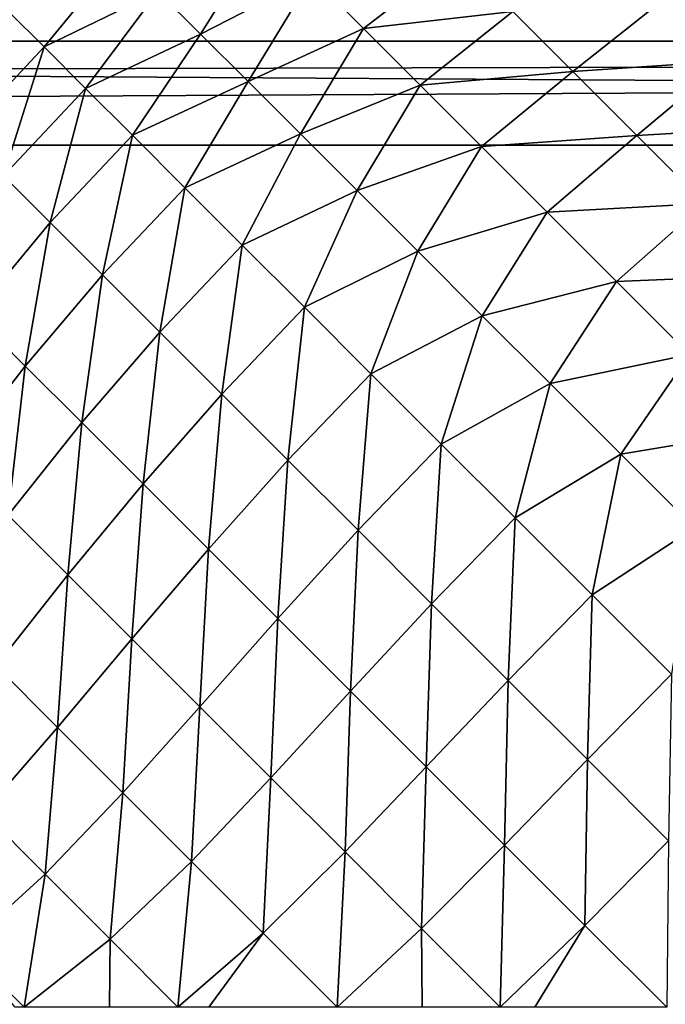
# Model space of a CAD drawing. Extents: x -226 to 226, y -900 to 900.
# Tile 672 of 729: x 89.813 to 90.786, y 876.705 to 878.189. Entities that reach past the tile are written whole.
import ezdxf

# ---------------------------------------------------------------- set-up
doc = ezdxf.new("R2010")
doc.units = 0
doc.header["$LTSCALE"] = 65.185185
for name, color, linetype in [('131', 7, 'CONTINUOUS'), ('234', 7, 'CONTINUOUS'), ('235', 7, 'CONTINUOUS'), ('241', 7, 'CONTINUOUS'), ('242', 7, 'CONTINUOUS'), ('304', 7, 'CONTINUOUS')]:
    doc.layers.add(name, color=color, linetype=linetype)

msp = doc.modelspace()

# ---------------------------------------------------------------- linework, layer by layer
at = {"layer": '131', "color": 7, "linetype": 'CONTINUOUS'}
for points in [[(93.25, 900, 1.9), (89.25, 900, 1.9), (89.25, 0, 1.9), (93.25, 900, 1.9)], [(93.25, 900, 1.9), (89.25, 0, 1.9), (93.25, 0, 1.9), (93.25, 900, 1.9)]]:
    msp.add_3dface(points, dxfattribs=at)
at = {"layer": '234', "color": 7, "linetype": 'CONTINUOUS'}
for points in [[(45, 878.3129, -29.7754), (45, 878.1569, -29.7938), (106, 878.3129, -29.7754), (45, 878.3129, -29.7754)], [(106, 878.3129, -29.7754), (45, 878.1569, -29.7938), (106, 878.1569, -29.7938), (106, 878.3129, -29.7754)], [(45, 878, -29.8), (75.5, 878, -29.8), (106, 878.1569, -29.7938), (45, 878, -29.8)], [(45, 878.1569, -29.7938), (45, 878, -29.8), (106, 878.1569, -29.7938), (45, 878.1569, -29.7938)], [(75.5, 878, -29.8), (106, 878, -29.8), (106, 878.1569, -29.7938), (75.5, 878, -29.8)]]:
    msp.add_3dface(points, dxfattribs=at)
at = {"layer": '235', "color": 7, "linetype": 'CONTINUOUS'}
for points in [[(106, 878, -29.8), (75.5, 878, -29.8), (106, 853, -29.8), (106, 878, -29.8)], [(106, 853, -29.8), (75.5, 878, -29.8), (75.5, 853, -29.8), (106, 853, -29.8)]]:
    msp.add_3dface(points, dxfattribs=at)
at = {"layer": '241', "color": 7, "linetype": 'CONTINUOUS'}
for points in [[(106, 853, -32.8), (75.5, 853, -32.8), (106, 878, -32.8), (106, 853, -32.8)], [(106, 878, -32.8), (75.5, 853, -32.8), (75.5, 878, -32.8), (106, 878, -32.8)]]:
    msp.add_3dface(points, dxfattribs=at)
at = {"layer": '242', "color": 7, "linetype": 'CONTINUOUS'}
for points in [[(106, 878, -32.8), (75.5, 878, -32.8), (45, 878.3923, -32.7846), (106, 878, -32.8)], [(106, 878.3923, -32.7846), (106, 878, -32.8), (45, 878.3923, -32.7846), (106, 878.3923, -32.7846)]]:
    msp.add_3dface(points, dxfattribs=at)
at = {"layer": '304', "color": 7, "linetype": 'CONTINUOUS'}
for points in [[(90.0857, 878.1675, -23.9891), (90.0214, 878.2317, -23.8441), (90.1833, 878.3238, -23.8859), (90.0857, 878.1675, -23.9891)], [(90.2532, 878.2538, -24.0342), (90.0857, 878.1675, -23.9891), (90.1833, 878.3238, -23.8859), (90.2532, 878.2538, -24.0342)], [(89.8496, 878.1481, -23.7437), (89.7962, 878.2015, -23.5798), (89.965, 878.2881, -23.6928), (89.8496, 878.1481, -23.7437)], [(90.0214, 878.2317, -23.8441), (89.8496, 878.1481, -23.7437), (89.965, 878.2881, -23.6928), (90.0214, 878.2317, -23.8441)], [(90.3312, 878.1759, -24.1742), (90.2532, 878.2538, -24.0342), (90.4727, 878.2851, -24.1467), (90.3312, 878.1759, -24.1742)], [(90.5563, 878.2016, -24.2755), (90.3312, 878.1759, -24.1742), (90.4727, 878.2851, -24.1467), (90.5563, 878.2016, -24.2755)], [(90.1573, 878.0958, -24.1269), (90.0857, 878.1675, -23.9891), (90.2532, 878.2538, -24.0342), (90.1573, 878.0958, -24.1269)], [(90.3312, 878.1759, -24.1742), (90.1573, 878.0958, -24.1269), (90.2532, 878.2538, -24.0342), (90.3312, 878.1759, -24.1742)], [(90.8772, 878.1268, -24.4537), (90.7839, 878.22, -24.3472), (91.0054, 878.2384, -24.3842), (90.8772, 878.1268, -24.4537)], [(89.912, 878.0857, -23.9013), (89.8496, 878.1481, -23.7437), (90.0214, 878.2317, -23.8441), (89.912, 878.0857, -23.9013)], [(90.0857, 878.1675, -23.9891), (89.912, 878.0857, -23.9013), (90.0214, 878.2317, -23.8441), (90.0857, 878.1675, -23.9891)], [(90.6467, 878.1112, -24.3946), (90.5563, 878.2016, -24.2755), (90.7839, 878.22, -24.3472), (90.6467, 878.1112, -24.3946)], [(90.8772, 878.1268, -24.4537), (90.6467, 878.1112, -24.3946), (90.7839, 878.22, -24.3472), (90.8772, 878.1268, -24.4537)], [(89.8496, 878.1481, -23.7437), (89.7263, 878.0159, -23.7402), (89.7962, 878.2015, -23.5798), (89.8496, 878.1481, -23.7437)], [(90.4166, 878.0904, -24.3051), (90.3312, 878.1759, -24.1742), (90.5563, 878.2016, -24.2755), (90.4166, 878.0904, -24.3051)], [(90.6467, 878.1112, -24.3946), (90.4166, 878.0904, -24.3051), (90.5563, 878.2016, -24.2755), (90.6467, 878.1112, -24.3946)], [(90.2361, 878.0171, -24.2568), (90.1573, 878.0958, -24.1269), (90.3312, 878.1759, -24.1742), (90.2361, 878.0171, -24.2568)], [(90.4166, 878.0904, -24.3051), (90.2361, 878.0171, -24.2568), (90.3312, 878.1759, -24.1742), (90.4166, 878.0904, -24.3051)], [(89.9828, 878.0149, -24.0514), (89.912, 878.0857, -23.9013), (90.0857, 878.1675, -23.9891), (89.9828, 878.0149, -24.0514)], [(90.1573, 878.0958, -24.1269), (89.9828, 878.0149, -24.0514), (90.0857, 878.1675, -23.9891), (90.1573, 878.0958, -24.1269)], [(89.7884, 877.9538, -23.8972), (89.7263, 878.0159, -23.7402), (89.8496, 878.1481, -23.7437), (89.7884, 877.9538, -23.8972)], [(89.912, 878.0857, -23.9013), (89.7884, 877.9538, -23.8972), (89.8496, 878.1481, -23.7437), (89.912, 878.0857, -23.9013)], [(90.7434, 878.0145, -24.5034), (90.6467, 878.1112, -24.3946), (90.8772, 878.1268, -24.4537), (90.7434, 878.0145, -24.5034)], [(90.976, 878.028, -24.5497), (90.7434, 878.0145, -24.5034), (90.8772, 878.1268, -24.4537), (90.976, 878.028, -24.5497)], [(90.5091, 877.998, -24.4262), (90.4166, 878.0904, -24.3051), (90.6467, 878.1112, -24.3946), (90.5091, 877.998, -24.4262)], [(90.7434, 878.0145, -24.5034), (90.5091, 877.998, -24.4262), (90.6467, 878.1112, -24.3946), (90.7434, 878.0145, -24.5034)], [(89.8591, 877.8832, -24.0468), (89.7884, 877.9538, -23.8972), (89.912, 878.0857, -23.9013), (89.8591, 877.8832, -24.0468)], [(89.9828, 878.0149, -24.0514), (89.8591, 877.8832, -24.0468), (89.912, 878.0857, -23.9013), (89.9828, 878.0149, -24.0514)], [(90.0618, 877.9359, -24.1932), (89.9828, 878.0149, -24.0514), (90.1573, 878.0958, -24.1269), (90.0618, 877.9359, -24.1932)], [(90.2361, 878.0171, -24.2568), (90.0618, 877.9359, -24.1932), (90.1573, 878.0958, -24.1269), (90.2361, 878.0171, -24.2568)], [(90.3215, 877.9317, -24.378), (90.2361, 878.0171, -24.2568), (90.4166, 878.0904, -24.3051), (90.3215, 877.9317, -24.378)], [(90.5091, 877.998, -24.4262), (90.3215, 877.9317, -24.378), (90.4166, 878.0904, -24.3051), (90.5091, 877.998, -24.4262)], [(90.8458, 877.912, -24.6012), (90.7434, 878.0145, -24.5034), (90.976, 878.028, -24.5497), (90.8458, 877.912, -24.6012)], [(89.9378, 877.8045, -24.1881), (89.8591, 877.8832, -24.0468), (89.9828, 878.0149, -24.0514), (89.9378, 877.8045, -24.1881)], [(90.0618, 877.9359, -24.1932), (89.9378, 877.8045, -24.1881), (89.9828, 878.0149, -24.0514), (90.0618, 877.9359, -24.1932)], [(90.1484, 877.8493, -24.3258), (90.0618, 877.9359, -24.1932), (90.2361, 878.0171, -24.2568), (90.1484, 877.8493, -24.3258)], [(90.3215, 877.9317, -24.378), (90.1484, 877.8493, -24.3258), (90.2361, 878.0171, -24.2568), (90.3215, 877.9317, -24.378)], [(90.608, 877.8991, -24.5367), (90.5091, 877.998, -24.4262), (90.7434, 878.0145, -24.5034), (90.608, 877.8991, -24.5367)], [(90.8458, 877.912, -24.6012), (90.608, 877.8991, -24.5367), (90.7434, 878.0145, -24.5034), (90.8458, 877.912, -24.6012)], [(90.413, 877.8401, -24.4898), (90.3215, 877.9317, -24.378), (90.5091, 877.998, -24.4262), (90.413, 877.8401, -24.4898)], [(90.608, 877.8991, -24.5367), (90.413, 877.8401, -24.4898), (90.5091, 877.998, -24.4262), (90.608, 877.8991, -24.5367)], [(89.8591, 877.8832, -24.0468), (89.7436, 877.7448, -24.0327), (89.7884, 877.9538, -23.8972), (89.8591, 877.8832, -24.0468)], [(90.0241, 877.7182, -24.3203), (89.9378, 877.8045, -24.1881), (90.0618, 877.9359, -24.1932), (90.0241, 877.7182, -24.3203)], [(90.1484, 877.8493, -24.3258), (90.0241, 877.7182, -24.3203), (90.0618, 877.9359, -24.1932), (90.1484, 877.8493, -24.3258)], [(90.2421, 877.7556, -24.4484), (90.1484, 877.8493, -24.3258), (90.3215, 877.9317, -24.378), (90.2421, 877.7556, -24.4484)], [(90.413, 877.8401, -24.4898), (90.2421, 877.7556, -24.4484), (90.3215, 877.9317, -24.378), (90.413, 877.8401, -24.4898)], [(90.7127, 877.7944, -24.6358), (90.608, 877.8991, -24.5367), (90.8458, 877.912, -24.6012), (90.7127, 877.7944, -24.6358)], [(90.9533, 877.8045, -24.6874), (90.7127, 877.7944, -24.6358), (90.8458, 877.912, -24.6012), (90.9533, 877.8045, -24.6874)], [(90.5102, 877.7429, -24.5917), (90.413, 877.8401, -24.4898), (90.608, 877.8991, -24.5367), (90.5102, 877.7429, -24.5917)], [(90.7127, 877.7944, -24.6358), (90.5102, 877.7429, -24.5917), (90.608, 877.8991, -24.5367), (90.7127, 877.7944, -24.6358)], [(89.8214, 877.667, -24.1726), (89.7436, 877.7448, -24.0327), (89.8591, 877.8832, -24.0468), (89.8214, 877.667, -24.1726)], [(89.9378, 877.8045, -24.1881), (89.8214, 877.667, -24.1726), (89.8591, 877.8832, -24.0468), (89.9378, 877.8045, -24.1881)], [(90.1174, 877.6248, -24.4425), (90.0241, 877.7182, -24.3203), (90.1484, 877.8493, -24.3258), (90.1174, 877.6248, -24.4425)], [(90.2421, 877.7556, -24.4484), (90.1174, 877.6248, -24.4425), (90.1484, 877.8493, -24.3258), (90.2421, 877.7556, -24.4484)], [(90.3423, 877.6554, -24.5602), (90.2421, 877.7556, -24.4484), (90.413, 877.8401, -24.4898), (90.3423, 877.6554, -24.5602)], [(90.5102, 877.7429, -24.5917), (90.3423, 877.6554, -24.5602), (90.413, 877.8401, -24.4898), (90.5102, 877.7429, -24.5917)], [(89.9066, 877.5817, -24.3035), (89.8214, 877.667, -24.1726), (89.9378, 877.8045, -24.1881), (89.9066, 877.5817, -24.3035)], [(90.0241, 877.7182, -24.3203), (89.9066, 877.5817, -24.3035), (89.9378, 877.8045, -24.1881), (90.0241, 877.7182, -24.3203)], [(90.8225, 877.6845, -24.7231), (90.7127, 877.7944, -24.6358), (90.9533, 877.8045, -24.6874), (90.8225, 877.6845, -24.7231)], [(90.6125, 877.6407, -24.683), (90.5102, 877.7429, -24.5917), (90.7127, 877.7944, -24.6358), (90.6125, 877.6407, -24.683)], [(90.8225, 877.6845, -24.7231), (90.6125, 877.6407, -24.683), (90.7127, 877.7944, -24.6358), (90.8225, 877.6845, -24.7231)], [(89.8214, 877.667, -24.1726), (89.7122, 877.5255, -24.1448), (89.7436, 877.7448, -24.0327), (89.8214, 877.667, -24.1726)], [(90.2173, 877.525, -24.5539), (90.1174, 877.6248, -24.4425), (90.2421, 877.7556, -24.4484), (90.2173, 877.525, -24.5539)], [(90.3423, 877.6554, -24.5602), (90.2173, 877.525, -24.5539), (90.2421, 877.7556, -24.4484), (90.3423, 877.6554, -24.5602)], [(90.4484, 877.5493, -24.6605), (90.3423, 877.6554, -24.5602), (90.5102, 877.7429, -24.5917), (90.4484, 877.5493, -24.6605)], [(90.6125, 877.6407, -24.683), (90.4484, 877.5493, -24.6605), (90.5102, 877.7429, -24.5917), (90.6125, 877.6407, -24.683)], [(89.9989, 877.4895, -24.4245), (89.9066, 877.5817, -24.3035), (90.0241, 877.7182, -24.3203), (89.9989, 877.4895, -24.4245)], [(90.1174, 877.6248, -24.4425), (89.9989, 877.4895, -24.4245), (90.0241, 877.7182, -24.3203), (90.1174, 877.6248, -24.4425)], [(90.7193, 877.5339, -24.7634), (90.6125, 877.6407, -24.683), (90.8225, 877.6845, -24.7231), (90.7193, 877.5339, -24.7634)], [(90.9369, 877.5702, -24.7979), (90.7193, 877.5339, -24.7634), (90.8225, 877.6845, -24.7231), (90.9369, 877.5702, -24.7979)], [(89.7956, 877.4421, -24.2735), (89.7122, 877.5255, -24.1448), (89.8214, 877.667, -24.1726), (89.7956, 877.4421, -24.2735)], [(89.9066, 877.5817, -24.3035), (89.7956, 877.4421, -24.2735), (89.8214, 877.667, -24.1726), (89.9066, 877.5817, -24.3035)], [(90.323, 877.4193, -24.654), (90.2173, 877.525, -24.5539), (90.3423, 877.6554, -24.5602), (90.323, 877.4193, -24.654)], [(90.4484, 877.5493, -24.6605), (90.323, 877.4193, -24.654), (90.3423, 877.6554, -24.5602), (90.4484, 877.5493, -24.6605)], [(90.5598, 877.4379, -24.7488), (90.4484, 877.5493, -24.6605), (90.6125, 877.6407, -24.683), (90.5598, 877.4379, -24.7488)], [(90.7193, 877.5339, -24.7634), (90.5598, 877.4379, -24.7488), (90.6125, 877.6407, -24.683), (90.7193, 877.5339, -24.7634)], [(90.0976, 877.3908, -24.5349), (89.9989, 877.4895, -24.4245), (90.1174, 877.6248, -24.4425), (90.0976, 877.3908, -24.5349)], [(90.2173, 877.525, -24.5539), (90.0976, 877.3908, -24.5349), (90.1174, 877.6248, -24.4425), (90.2173, 877.525, -24.5539)], [(89.8857, 877.352, -24.3926), (89.7956, 877.4421, -24.2735), (89.9066, 877.5817, -24.3035), (89.8857, 877.352, -24.3926)], [(89.9989, 877.4895, -24.4245), (89.8857, 877.352, -24.3926), (89.9066, 877.5817, -24.3035), (89.9989, 877.4895, -24.4245)], [(90.8301, 877.4231, -24.8322), (90.7193, 877.5339, -24.7634), (90.9369, 877.5702, -24.7979), (90.8301, 877.4231, -24.8322)], [(90.4339, 877.3084, -24.742), (90.323, 877.4193, -24.654), (90.4484, 877.5493, -24.6605), (90.4339, 877.3084, -24.742)], [(90.5598, 877.4379, -24.7488), (90.4339, 877.3084, -24.742), (90.4484, 877.5493, -24.6605), (90.5598, 877.4379, -24.7488)], [(90.2021, 877.2863, -24.6341), (90.0976, 877.3908, -24.5349), (90.2173, 877.525, -24.5539), (90.2021, 877.2863, -24.6341)], [(90.323, 877.4193, -24.654), (90.2021, 877.2863, -24.6341), (90.2173, 877.525, -24.5539), (90.323, 877.4193, -24.654)], [(90.6757, 877.322, -24.8245), (90.5598, 877.4379, -24.7488), (90.7193, 877.5339, -24.7634), (90.6757, 877.322, -24.8245)], [(90.8301, 877.4231, -24.8322), (90.6757, 877.322, -24.8245), (90.7193, 877.5339, -24.7634), (90.8301, 877.4231, -24.8322)], [(89.9822, 877.2555, -24.5014), (89.8857, 877.352, -24.3926), (89.9989, 877.4895, -24.4245), (89.9822, 877.2555, -24.5014)], [(90.0976, 877.3908, -24.5349), (89.9822, 877.2555, -24.5014), (89.9989, 877.4895, -24.4245), (90.0976, 877.3908, -24.5349)], [(89.8857, 877.352, -24.3926), (89.777, 877.2147, -24.3448), (89.7956, 877.4421, -24.2735), (89.8857, 877.352, -24.3926)], [(90.5494, 877.1929, -24.8175), (90.4339, 877.3084, -24.742), (90.5598, 877.4379, -24.7488), (90.5494, 877.1929, -24.8175)], [(90.6757, 877.322, -24.8245), (90.5494, 877.1929, -24.8175), (90.5598, 877.4379, -24.7488), (90.6757, 877.322, -24.8245)], [(90.3118, 877.1766, -24.7214), (90.2021, 877.2863, -24.6341), (90.323, 877.4193, -24.654), (90.3118, 877.1766, -24.7214)], [(90.4339, 877.3084, -24.742), (90.3118, 877.1766, -24.7214), (90.323, 877.4193, -24.654), (90.4339, 877.3084, -24.742)], [(90.7954, 877.2023, -24.887), (90.6757, 877.322, -24.8245), (90.8301, 877.4231, -24.8322), (90.7954, 877.2023, -24.887)], [(90.0844, 877.1533, -24.5992), (89.9822, 877.2555, -24.5014), (90.0976, 877.3908, -24.5349), (90.0844, 877.1533, -24.5992)], [(90.2021, 877.2863, -24.6341), (90.0844, 877.1533, -24.5992), (90.0976, 877.3908, -24.5349), (90.2021, 877.2863, -24.6341)], [(89.87, 877.1217, -24.4513), (89.777, 877.2147, -24.3448), (89.8857, 877.352, -24.3926), (89.87, 877.1217, -24.4513)], [(89.9822, 877.2555, -24.5014), (89.87, 877.1217, -24.4513), (89.8857, 877.352, -24.3926), (89.9822, 877.2555, -24.5014)], [(90.6687, 877.0736, -24.8799), (90.5494, 877.1929, -24.8175), (90.6757, 877.322, -24.8245), (90.6687, 877.0736, -24.8799)], [(90.7954, 877.2023, -24.887), (90.6687, 877.0736, -24.8799), (90.6757, 877.322, -24.8245), (90.7954, 877.2023, -24.887)], [(90.4259, 877.0625, -24.7963), (90.3118, 877.1766, -24.7214), (90.4339, 877.3084, -24.742), (90.4259, 877.0625, -24.7963)], [(90.5494, 877.1929, -24.8175), (90.4259, 877.0625, -24.7963), (90.4339, 877.3084, -24.742), (90.5494, 877.1929, -24.8175)], [(90.1917, 877.046, -24.6854), (90.0844, 877.1533, -24.5992), (90.2021, 877.2863, -24.6341), (90.1917, 877.046, -24.6854)], [(90.3118, 877.1766, -24.7214), (90.1917, 877.046, -24.6854), (90.2021, 877.2863, -24.6341), (90.3118, 877.1766, -24.7214)], [(89.9685, 877.0232, -24.5473), (89.87, 877.1217, -24.4513), (89.9822, 877.2555, -24.5014), (89.9685, 877.0232, -24.5473)], [(90.0844, 877.1533, -24.5992), (89.9685, 877.0232, -24.5473), (89.9822, 877.2555, -24.5014), (90.0844, 877.1533, -24.5992)], [(89.87, 877.1217, -24.4513), (89.7583, 876.9937, -24.3813), (89.777, 877.2147, -24.3448), (89.87, 877.1217, -24.4513)], [(90.7911, 876.9512, -24.9289), (90.6687, 877.0736, -24.8799), (90.7954, 877.2023, -24.887), (90.7911, 876.9512, -24.9289)], [(90.5439, 876.9445, -24.8584), (90.4259, 877.0625, -24.7963), (90.5494, 877.1929, -24.8175), (90.5439, 876.9445, -24.8584)], [(90.6687, 877.0736, -24.8799), (90.5439, 876.9445, -24.8584), (90.5494, 877.1929, -24.8175), (90.6687, 877.0736, -24.8799)], [(90.3034, 876.9343, -24.7596), (90.1917, 877.046, -24.6854), (90.3118, 877.1766, -24.7214), (90.3034, 876.9343, -24.7596)], [(90.4259, 877.0625, -24.7963), (90.3034, 876.9343, -24.7596), (90.3118, 877.1766, -24.7214), (90.4259, 877.0625, -24.7963)], [(90.072, 876.9197, -24.6323), (89.9685, 877.0232, -24.5473), (90.0844, 877.1533, -24.5992), (90.072, 876.9197, -24.6323)], [(90.1917, 877.046, -24.6854), (90.072, 876.9197, -24.6323), (90.0844, 877.1533, -24.5992), (90.1917, 877.046, -24.6854)], [(89.8514, 876.9006, -24.4752), (89.7583, 876.9937, -24.3813), (89.87, 877.1217, -24.4513), (89.8514, 876.9006, -24.4752)], [(89.9685, 877.0232, -24.5473), (89.8514, 876.9006, -24.4752), (89.87, 877.1217, -24.4513), (89.9685, 877.0232, -24.5473)], [(90.4188, 876.8189, -24.8212), (90.3034, 876.9343, -24.7596), (90.4259, 877.0625, -24.7963), (90.4188, 876.8189, -24.8212)], [(90.5439, 876.9445, -24.8584), (90.4188, 876.8189, -24.8212), (90.4259, 877.0625, -24.7963), (90.5439, 876.9445, -24.8584)], [(90.6649, 876.8235, -24.9071), (90.5439, 876.9445, -24.8584), (90.6687, 877.0736, -24.8799), (90.6649, 876.8235, -24.9071)], [(90.7911, 876.9512, -24.9289), (90.6649, 876.8235, -24.9071), (90.6687, 877.0736, -24.8799), (90.7911, 876.9512, -24.9289)], [(90.1798, 876.8119, -24.7056), (90.072, 876.9197, -24.6323), (90.1917, 877.046, -24.6854), (90.1798, 876.8119, -24.7056)], [(90.3034, 876.9343, -24.7596), (90.1798, 876.8119, -24.7056), (90.1917, 877.046, -24.6854), (90.3034, 876.9343, -24.7596)], [(89.9492, 876.8027, -24.5587), (89.8514, 876.9006, -24.4752), (89.9685, 877.0232, -24.5473), (89.9492, 876.8027, -24.5587)], [(90.072, 876.9197, -24.6323), (89.9492, 876.8027, -24.5587), (89.9685, 877.0232, -24.5473), (90.072, 876.9197, -24.6323)], [(89.8514, 876.9006, -24.4752), (89.7297, 876.7902, -24.3781), (89.7583, 876.9937, -24.3813), (89.8514, 876.9006, -24.4752)], [(90.5374, 876.7, -24.8699), (90.4188, 876.8189, -24.8212), (90.5439, 876.9445, -24.8584), (90.5374, 876.7, -24.8699)], [(90.6649, 876.8235, -24.9071), (90.5374, 876.7, -24.8699), (90.5439, 876.9445, -24.8584), (90.6649, 876.8235, -24.9071)], [(90.7883, 876.7, -24.9424), (90.6649, 876.8235, -24.9071), (90.7911, 876.9512, -24.9289), (90.7883, 876.7, -24.9424)], [(90.2914, 876.7, -24.7671), (90.1798, 876.8119, -24.7056), (90.3034, 876.9343, -24.7596), (90.2914, 876.7, -24.7671)], [(90.4188, 876.8189, -24.8212), (90.2914, 876.7, -24.7671), (90.3034, 876.9343, -24.7596), (90.4188, 876.8189, -24.8212)], [(90.0515, 876.7, -24.6316), (89.9492, 876.8027, -24.5587), (90.072, 876.9197, -24.6323), (90.0515, 876.7, -24.6316)], [(90.1798, 876.8119, -24.7056), (90.0515, 876.7, -24.6316), (90.072, 876.9197, -24.6323), (90.1798, 876.8119, -24.7056)], [(89.8197, 876.7, -24.4603), (89.7297, 876.7902, -24.3781), (89.8514, 876.9006, -24.4752), (89.8197, 876.7, -24.4603)], [(89.9492, 876.8027, -24.5587), (89.8197, 876.7, -24.4603), (89.8514, 876.9006, -24.4752), (89.9492, 876.8027, -24.5587)], [(90.5893, 876.7, -24.8874), (90.5374, 876.7, -24.8699), (90.6649, 876.8235, -24.9071), (90.5893, 876.7, -24.8874)], [(90.7883, 876.7, -24.9424), (90.5893, 876.7, -24.8874), (90.6649, 876.8235, -24.9071), (90.7883, 876.7, -24.9424)], [(90.0983, 876.7, -24.6611), (90.0515, 876.7, -24.6316), (90.1798, 876.8119, -24.7056), (90.0983, 876.7, -24.6611)], [(90.2914, 876.7, -24.7671), (90.0983, 876.7, -24.6611), (90.1798, 876.8119, -24.7056), (90.2914, 876.7, -24.7671)], [(90.4198, 876.7, -24.8249), (90.2914, 876.7, -24.7671), (90.4188, 876.8189, -24.8212), (90.4198, 876.7, -24.8249)], [(90.5374, 876.7, -24.8699), (90.4198, 876.7, -24.8249), (90.4188, 876.8189, -24.8212), (90.5374, 876.7, -24.8699)], [(89.9481, 876.7, -24.5607), (89.8197, 876.7, -24.4603), (89.9492, 876.8027, -24.5587), (89.9481, 876.7, -24.5607)], [(90.0515, 876.7, -24.6316), (89.9481, 876.7, -24.5607), (89.9492, 876.8027, -24.5587), (90.0515, 876.7, -24.6316)], [(89.8197, 876.7, -24.4603), (89.8063, 876.7, -24.4489), (89.7297, 876.7902, -24.3781), (89.8197, 876.7, -24.4603)]]:
    msp.add_3dface(points, dxfattribs=at)

doc.saveas('drawing.dxf')
